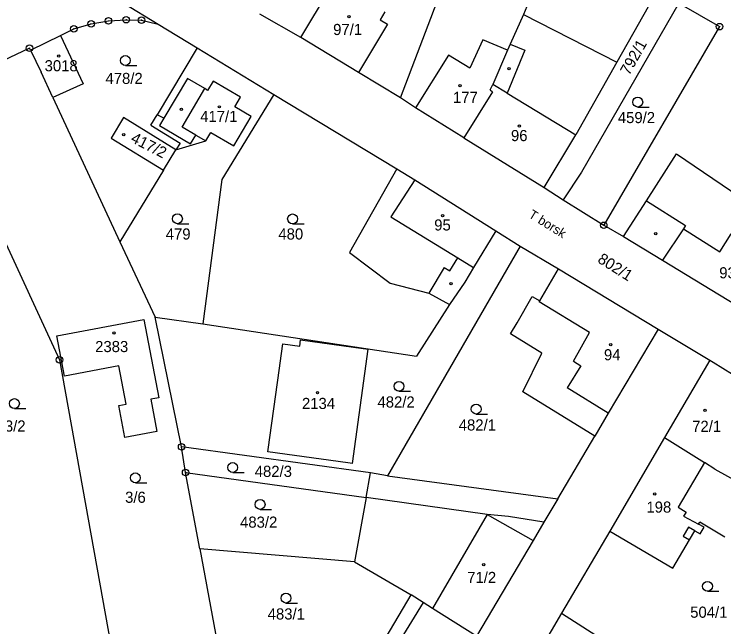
# Model space of a CAD drawing. Extents: x -735249 to -729401, y -1124843 to -1121828.
# Drawn here: x -734734.7 to -734626.3, y -1122809.7 to -1122716.1 of the extents above; entities that cross this region are included whole.
import ezdxf

# ---------------------------------------------------------------- set-up
doc = ezdxf.new("R2010")
doc.units = 0
for name, color, linetype in [('Vrstva 1', 7, 'Continuous'), ('Vrstva 15', 7, 'Continuous'), ('Vrstva 18', 7, 'Continuous'), ('Vrstva 19', 7, 'Continuous'), ('Vrstva 25', 7, 'Continuous'), ('Vrstva 4', 7, 'Continuous')]:
    doc.layers.add(name, color=color, linetype=linetype)

msp = doc.modelspace()

# ---------------------------------------------------------------- linework, layer by layer
at = {"layer": 'Vrstva 1'}
for points in [[(-734630.42, -1122701.9), (-734642.59, -1122723.45)], [(-734690.91, -1122719.7), (-734686.5, -1122712.37)], [(-734675.68, -1122728.93), (-734669.23, -1122712.01)], [(-734718.06, -1122714.39), (-734712.72, -1122717.66)], [(-734633.13, -1122714.46), (-734648.03, -1122740.29)], [(-734633.13, -1122714.46), (-734626.92, -1122718.04)], [(-734656.36, -1122714.98), (-734656.89, -1122716.16)], [(-734720.32, -1122717.16), (-734717.59, -1122716.98)], [(-734717.59, -1122716.98), (-734715.25, -1122717.05)], [(-734690.91, -1122719.7), (-734697.15, -1122716.11)], [(-734656.89, -1122716.16), (-734658.91, -1122720.73)], [(-734656.89, -1122716.16), (-734642.59, -1122723.45)], [(-734725.61, -1122718.37), (-734722.96, -1122717.61)], [(-734722.96, -1122717.61), (-734720.32, -1122717.16)], [(-734715.25, -1122717.05), (-734712.72, -1122717.66)], [(-734712.72, -1122717.66), (-734706.77, -1122721.28)], [(-734626.92, -1122718.04), (-734644.62, -1122748.39)], [(-734727.65, -1122719.38), (-734725.61, -1122718.37)], [(-734732.1, -1122721.58), (-734727.65, -1122719.38)], [(-734727.65, -1122719.38), (-734724.15, -1122726.76)], [(-734682.09, -1122725.04), (-734690.91, -1122719.7)], [(-734706.77, -1122721.28), (-734712.88, -1122731.5)], [(-734706.77, -1122721.28), (-734695.05, -1122728.4)], [(-734658.91, -1122720.73), (-734659.3, -1122721.61)], [(-734732.37, -1122721.33), (-734746.7, -1122728.08)], [(-734732.22, -1122721.64), (-734732.37, -1122721.33)], [(-734732.1, -1122721.58), (-734732.22, -1122721.64)], [(-734732.22, -1122721.64), (-734730.59, -1122724.97)], [(-734659.3, -1122721.61), (-734661.58, -1122726.86)], [(-734642.59, -1122723.45), (-734648.87, -1122734.57)], [(-734728.79, -1122728.84), (-734730.59, -1122724.97)], [(-734675.68, -1122728.93), (-734682.09, -1122725.04)], [(-734708.24, -1122725.95), (-734711.83, -1122732.01)], [(-734705.58, -1122727.5), (-734708.24, -1122725.95)], [(-734704.32, -1122726.37), (-734705.15, -1122727.79)], [(-734700.12, -1122728.81), (-734704.32, -1122726.37)], [(-734724.15, -1122726.76), (-734728.79, -1122728.84)], [(-734705.15, -1122727.79), (-734705.58, -1122727.5)], [(-734661.95, -1122727.71), (-734661.58, -1122726.86)], [(-734661.95, -1122727.71), (-734661.61, -1122727.99)], [(-734746.7, -1122728.08), (-734727.78, -1122768.94)], [(-734728.79, -1122728.84), (-734718.56, -1122750.9)], [(-734695.05, -1122728.4), (-734702.96, -1122741.41)], [(-734700.99, -1122730.3), (-734700.12, -1122728.81)], [(-734695.05, -1122728.4), (-734676.22, -1122739.78)], [(-734661.61, -1122727.99), (-734665.99, -1122735.04)], [(-734673.36, -1122730.44), (-734675.68, -1122728.93)], [(-734698.5, -1122731.76), (-734700.99, -1122730.3)], [(-734665.99, -1122735.04), (-734673.36, -1122730.44)], [(-734718.02, -1122731.93), (-734719.88, -1122735.1)], [(-734709.99, -1122736.87), (-734718.02, -1122731.93)], [(-734713.84, -1122733.11), (-734712.88, -1122731.5)], [(-734711.83, -1122732.01), (-734712.88, -1122731.5)], [(-734701.16, -1122736.26), (-734698.5, -1122731.76)], [(-734713.84, -1122733.11), (-734709.36, -1122735.83)], [(-734705.42, -1122735.51), (-734704.67, -1122734.22)], [(-734704.67, -1122734.22), (-734701.16, -1122736.26)], [(-734719.88, -1122735.1), (-734711.91, -1122739.99)], [(-734665.99, -1122735.04), (-734653.73, -1122742.6)], [(-734653.73, -1122742.6), (-734648.87, -1122734.57)], [(-734709.99, -1122736.87), (-734705.42, -1122735.51)], [(-734709.36, -1122735.83), (-734709.99, -1122736.87)], [(-734711.91, -1122739.99), (-734709.99, -1122736.87)], [(-734638.08, -1122744.67), (-734633.5, -1122737.45)], [(-734633.5, -1122737.45), (-734623.8, -1122744.04)], [(-734711.91, -1122739.99), (-734718.56, -1122750.9)], [(-734676.22, -1122739.78), (-734683.48, -1122752.54)], [(-734676.22, -1122739.78), (-734673.48, -1122741.44)], [(-734648.03, -1122740.29), (-734650.81, -1122744.52)], [(-734702.96, -1122741.41), (-734705.86, -1122763.43)], [(-734673.48, -1122741.44), (-734661.13, -1122749.22)], [(-734653.73, -1122742.6), (-734650.81, -1122744.52)], [(-734650.81, -1122744.52), (-734644.62, -1122748.39)], [(-734641.6, -1122750.11), (-734638.08, -1122744.67)], [(-734644.62, -1122748.39), (-734641.6, -1122750.11)], [(-734661.13, -1122749.22), (-734664.51, -1122754.84)], [(-734661.13, -1122749.22), (-734657.37, -1122751.6)], [(-734641.6, -1122750.11), (-734635.64, -1122753.72)], [(-734718.56, -1122750.9), (-734713.17, -1122762.44)], [(-734657.37, -1122751.6), (-734677.68, -1122786.7)], [(-734657.37, -1122751.6), (-734651.55, -1122755.02)], [(-734683.48, -1122752.54), (-734677.25, -1122757.26)], [(-734635.64, -1122753.72), (-734621.98, -1122762.01)], [(-734664.51, -1122754.84), (-734665.86, -1122757.08)], [(-734654.38, -1122759.95), (-734651.55, -1122755.02)], [(-734651.55, -1122755.02), (-734636.31, -1122764.24)], [(-734665.86, -1122757.08), (-734668.21, -1122760.47)], [(-734677.25, -1122757.26), (-734671.34, -1122758.74)], [(-734671.34, -1122758.74), (-734668.21, -1122760.47)], [(-734657.86, -1122763.31), (-734655.57, -1122759.27)], [(-734655.57, -1122759.27), (-734654.38, -1122759.95)], [(-734668.21, -1122760.47), (-734673.22, -1122768.39)], [(-734713.17, -1122762.44), (-734705.86, -1122763.43)], [(-734709.12, -1122782.24), (-734713.17, -1122762.44)], [(-734728.18, -1122765.29), (-734714.89, -1122762.77)], [(-734714.89, -1122762.77), (-734712.61, -1122774.75)], [(-734705.86, -1122763.43), (-734673.22, -1122768.39)], [(-734658.87, -1122764.97), (-734657.86, -1122763.31)], [(-734636.31, -1122764.24), (-734643.92, -1122777.1)], [(-734636.31, -1122764.24), (-734628.38, -1122769.02)], [(-734727.01, -1122771.45), (-734728.18, -1122765.29)], [(-734654.1, -1122767.95), (-734658.87, -1122764.97)], [(-734694.43, -1122772.05), (-734693.66, -1122766.48)], [(-734693.66, -1122766.48), (-734691.07, -1122766.84)], [(-734691.07, -1122766.84), (-734690.94, -1122765.91)], [(-734690.94, -1122765.91), (-734682.88, -1122767.02)], [(-734683, -1122784.79), (-734680.59, -1122767.34)], [(-734682.88, -1122767.02), (-734680.59, -1122767.34)], [(-734656.98, -1122773.85), (-734654.1, -1122767.95)], [(-734727.78, -1122768.94), (-734719.04, -1122817.63)], [(-734628.38, -1122769.02), (-734635.32, -1122780.84)], [(-734628.38, -1122769.02), (-734627.91, -1122769.31)], [(-734718.73, -1122769.87), (-734727.01, -1122771.45)], [(-734717.62, -1122775.7), (-734718.73, -1122769.87)], [(-734627.91, -1122769.31), (-734622, -1122772.96)], [(-734694.48, -1122772.4), (-734694.43, -1122772.05)], [(-734695.89, -1122782.65), (-734694.48, -1122772.4)], [(-734646, -1122780.62), (-734656.98, -1122773.85)], [(-734712.61, -1122774.75), (-734713.84, -1122774.98)], [(-734713.84, -1122774.98), (-734712.9, -1122779.89)], [(-734718.74, -1122775.92), (-734717.62, -1122775.7)], [(-734717.8, -1122780.82), (-734718.74, -1122775.92)], [(-734643.92, -1122777.1), (-734646, -1122780.62)], [(-734712.9, -1122779.89), (-734717.8, -1122780.82)], [(-734651.65, -1122790.17), (-734646, -1122780.62)], [(-734635.32, -1122780.84), (-734643.69, -1122795.12)], [(-734635.32, -1122780.84), (-734629.22, -1122784.66)], [(-734680.26, -1122786.22), (-734709.12, -1122782.24)], [(-734708.51, -1122786.16), (-734709.12, -1122782.24)], [(-734695.94, -1122783), (-734695.89, -1122782.65)], [(-734683.72, -1122784.69), (-734695.94, -1122783)], [(-734683, -1122784.79), (-734683.72, -1122784.69)], [(-734627.62, -1122785.66), (-734629.22, -1122784.66)], [(-734706.35, -1122797.83), (-734708.51, -1122786.16)], [(-734708.51, -1122786.16), (-734680.94, -1122790)], [(-734680.94, -1122790), (-734680.26, -1122786.22)], [(-734677.68, -1122786.7), (-734680.26, -1122786.22)], [(-734627.62, -1122785.66), (-734624.2, -1122787.53)], [(-734677.68, -1122786.7), (-734651.65, -1122790.17)], [(-734680.94, -1122790), (-734682.71, -1122799.83)], [(-734651.65, -1122790.17), (-734653.75, -1122793.75)], [(-734653.75, -1122793.75), (-734655.41, -1122796.56)], [(-734630.12, -1122794.07), (-734629.93, -1122793.76)], [(-734626.11, -1122796.06), (-734629.93, -1122793.76)], [(-734629.28, -1122794.53), (-734630.12, -1122794.07)], [(-734629.88, -1122795.55), (-734629.28, -1122794.53)], [(-734643.69, -1122795.12), (-734651.05, -1122807.65)], [(-734643.69, -1122795.12), (-734634.05, -1122800.78)], [(-734631.52, -1122796.47), (-734630.7, -1122795.07)], [(-734630.7, -1122795.07), (-734629.88, -1122795.55)], [(-734655.41, -1122796.56), (-734664.05, -1122811.17)], [(-734634.05, -1122800.78), (-734631.52, -1122796.47)], [(-734682.71, -1122799.83), (-734706.35, -1122797.83)], [(-734706.35, -1122797.83), (-734702.33, -1122819.6)], [(-734682.71, -1122799.83), (-734674.06, -1122804.88)], [(-734683.15, -1122820.31), (-734674.06, -1122804.88)], [(-734672.2, -1122806.05), (-734674.06, -1122804.88)], [(-734670.76, -1122806.95), (-734672.2, -1122806.05)], [(-734664.05, -1122811.17), (-734670.76, -1122806.95)], [(-734651.05, -1122807.65), (-734662.64, -1122827.41)], [(-734651.05, -1122807.65), (-734632.79, -1122819.39)]]:
    msp.add_lwpolyline(points, dxfattribs=at)
at = {"layer": 'Vrstva 25'}
for points in [[(-734717.72, -1122723.96), (-734715.97, -1122723.96)], [(-734639.41, -1122730.32), (-734637.66, -1122730.32)], [(-734709.76, -1122748.15), (-734708.01, -1122748.15)], [(-734692.17, -1122748.16), (-734690.42, -1122748.16)], [(-734675.91, -1122773.74), (-734674.16, -1122773.74)], [(-734734.67, -1122776.38), (-734732.92, -1122776.38)], [(-734664.11, -1122777.23), (-734662.36, -1122777.23)], [(-734701.31, -1122786.15), (-734699.56, -1122786.15)], [(-734716.19, -1122787.73), (-734714.44, -1122787.73)], [(-734697.13, -1122791.8), (-734695.38, -1122791.8)], [(-734628.76, -1122804.3), (-734627.01, -1122804.3)], [(-734693.18, -1122806.11), (-734691.43, -1122806.11)]]:
    msp.add_lwpolyline(points, dxfattribs=at)
for centre, radius in [((-734720.32, -1122717.16), 0.5), ((-734717.59, -1122716.98), 0.5), ((-734717.59, -1122716.98), 0.032), ((-734715.25, -1122717.05), 0.5), ((-734683.56, -1122716.53), 0.175), ((-734725.61, -1122718.37), 0.5), ((-734722.96, -1122717.61), 0.5), ((-734722.96, -1122717.61), 0.032), ((-734720.32, -1122717.16), 0.032), ((-734715.25, -1122717.05), 0.032), ((-734626.92, -1122718.04), 0.5), ((-734626.92, -1122718.04), 0.032), ((-734725.61, -1122718.37), 0.032), ((-734732.37, -1122721.33), 0.5), ((-734732.37, -1122721.33), 0.032), ((-734727.91, -1122722.54), 0.175), ((-734717.72, -1122723.21), 0.75), ((-734659.09, -1122724.47), 0.175), ((-734666.58, -1122727.06), 0.175), ((-734639.41, -1122729.57), 0.75), ((-734709.16, -1122730.66), 0.175), ((-734703.35, -1122730.29), 0.175), ((-734657.5, -1122733.24), 0.175), ((-734717.97, -1122734.54), 0.175), ((-734709.76, -1122747.4), 0.75), ((-734692.17, -1122747.41), 0.75), ((-734669.25, -1122746.93), 0.175), ((-734644.62, -1122748.39), 0.5), ((-734644.62, -1122748.39), 0.032), ((-734636.67, -1122749.67), 0.175), ((-734667.95, -1122757.29), 0.175), ((-734719.47, -1122764.85), 0.175), ((-734643.55, -1122766.63), 0.175), ((-734727.78, -1122768.94), 0.5), ((-734727.78, -1122768.94), 0.032), ((-734675.91, -1122772.99), 0.75), ((-734688.36, -1122773.95), 0.175), ((-734734.67, -1122775.63), 0.75), ((-734664.11, -1122776.48), 0.75), ((-734629.12, -1122776.68), 0.175), ((-734709.12, -1122782.24), 0.5), ((-734709.12, -1122782.24), 0.032), ((-734701.31, -1122785.4), 0.75), ((-734716.19, -1122786.98), 0.75), ((-734708.51, -1122786.16), 0.5), ((-734708.51, -1122786.16), 0.032), ((-734636.83, -1122789.44), 0.175), ((-734697.13, -1122791.05), 0.75), ((-734662.95, -1122800.25), 0.175), ((-734628.76, -1122803.55), 0.75), ((-734693.18, -1122805.36), 0.75)]:
    msp.add_circle(centre, radius, dxfattribs=at)
at = {"layer": 'Vrstva 4'}
for points in [[(-734678.05, -1122715.76), (-734678.79, -1122716.98)], [(-734678.79, -1122716.98), (-734677.64, -1122717.67)], [(-734677.64, -1122717.67), (-734682.09, -1122725.04)], [(-734663.09, -1122720.04), (-734665.1, -1122724.38)], [(-734659.3, -1122721.61), (-734663.09, -1122720.04)], [(-734658.91, -1122720.73), (-734656.66, -1122721.64)], [(-734668.32, -1122722.38), (-734673.36, -1122730.44)], [(-734665.1, -1122724.38), (-734668.32, -1122722.38)], [(-734656.66, -1122721.64), (-734659.37, -1122728.2)], [(-734709.05, -1122733.38), (-734705.58, -1122727.5)], [(-734659.37, -1122728.2), (-734661.58, -1122726.86)], [(-734659.37, -1122728.2), (-734648.87, -1122734.57)], [(-734711.83, -1122732.01), (-734712.5, -1122733.14)], [(-734712.5, -1122733.14), (-734707.75, -1122735.95)], [(-734706.96, -1122734.62), (-734709.05, -1122733.38)], [(-734707.75, -1122735.95), (-734706.96, -1122734.62)], [(-734706.96, -1122734.62), (-734705.42, -1122735.51)], [(-734673.48, -1122741.44), (-734677.16, -1122747.12)], [(-734638.08, -1122744.67), (-734632.12, -1122748.42)], [(-734677.16, -1122747.12), (-734666.93, -1122753.36)], [(-734632.12, -1122748.42), (-734632.45, -1122748.94)], [(-734632.45, -1122748.94), (-734635.64, -1122753.72)], [(-734632.45, -1122748.94), (-734626.86, -1122752.46)], [(-734626.86, -1122752.46), (-734625.12, -1122749.7)], [(-734668.13, -1122755.36), (-734666.93, -1122753.36)], [(-734666.93, -1122753.36), (-734664.51, -1122754.84)], [(-734668.99, -1122754.84), (-734671.34, -1122758.74)], [(-734668.99, -1122754.84), (-734668.13, -1122755.36)], [(-734654.47, -1122760.11), (-734654.38, -1122759.95)], [(-734646.81, -1122764.77), (-734654.47, -1122760.11)], [(-734649.21, -1122769.14), (-734646.81, -1122764.77)], [(-734648.12, -1122769.85), (-734650.2, -1122773.22)], [(-734649.21, -1122769.14), (-734648.12, -1122769.85)], [(-734643.92, -1122777.1), (-734650.2, -1122773.22)], [(-734629.22, -1122784.66), (-734633.25, -1122791.48)], [(-734662.41, -1122792.58), (-734680.94, -1122790)], [(-734633.25, -1122791.48), (-734632.03, -1122792.21)], [(-734662.41, -1122792.58), (-734670.76, -1122806.95)], [(-734659.16, -1122792.91), (-734662.41, -1122792.58)], [(-734662.41, -1122792.58), (-734655.41, -1122796.56)], [(-734632.03, -1122792.21), (-734632.4, -1122792.83)], [(-734632.4, -1122792.83), (-734630.12, -1122794.07)], [(-734653.75, -1122793.75), (-734659.16, -1122792.91)], [(-734631.67, -1122794.5), (-734632.49, -1122795.9)], [(-734630.7, -1122795.07), (-734631.67, -1122794.5)], [(-734632.49, -1122795.9), (-734631.52, -1122796.47)], [(-734672.2, -1122806.05), (-734678.36, -1122816.09)]]:
    msp.add_lwpolyline(points, dxfattribs=at)

# ---------------------------------------------------------------- texts
at = {"layer": 'Vrstva 15'}
msp.add_text('T\xa0borsk\xa0', height=1.4, rotation=328.20261, dxfattribs=at).set_placement((-734656.215, -1122747.106))
at = {"layer": 'Vrstva 18'}
for s, rotation, p in [('792/1', 60.70048, (-734640.736, -1122725.588)), ('802/1', 327.70261, (-734645.685, -1122753.958))]:
    msp.add_text(s, height=1.7, rotation=rotation, dxfattribs=at).set_placement(p)
for s, p in [('478/2', (-734720.76, -1122726.8)), ('459/2', (-734642.46, -1122732.78)), ('479', (-734711.55, -1122750.57)), ('480', (-734694.34, -1122750.57)), ('482/2', (-734679.19, -1122776.24)), ('3/2', (-734736.13, -1122779.91)), ('482/1', (-734666.77, -1122779.75)), ('482/3', (-734697.95, -1122786.84)), ('3/6', (-734717.76, -1122790.8)), ('483/2', (-734700.19, -1122794.6)), ('483/1', (-734695.97, -1122808.63)), ('504/1', (-734631.4, -1122808.36))]:
    msp.add_text(s, height=1.7, dxfattribs=at).set_placement(p)
at = {"layer": 'Vrstva 19'}
for s, p in [('97/1', (-734685.97, -1122719.32)), ('3018', (-734730.06, -1122724.86)), ('177', (-734667.65, -1122729.69)), ('417/1', (-734706.29, -1122732.61)), ('96', (-734658.79, -1122735.53)), ('95', (-734670.52, -1122749.19)), ('93', (-734626.96, -1122756.5)), ('2383', (-734722.34, -1122767.77)), ('94', (-734644.58, -1122769.02)), ('2134', (-734690.73, -1122776.46)), ('72/1', (-734631.1, -1122779.96)), ('198', (-734638.09, -1122792.3)), ('71/2', (-734665.48, -1122803.05))]:
    msp.add_text(s, height=1.7, dxfattribs=at).set_placement(p)
msp.add_text('417/2', height=1.7, rotation=332.70265, dxfattribs=at).set_placement((-734717.031, -1122735.595))

doc.saveas('drawing.dxf')
